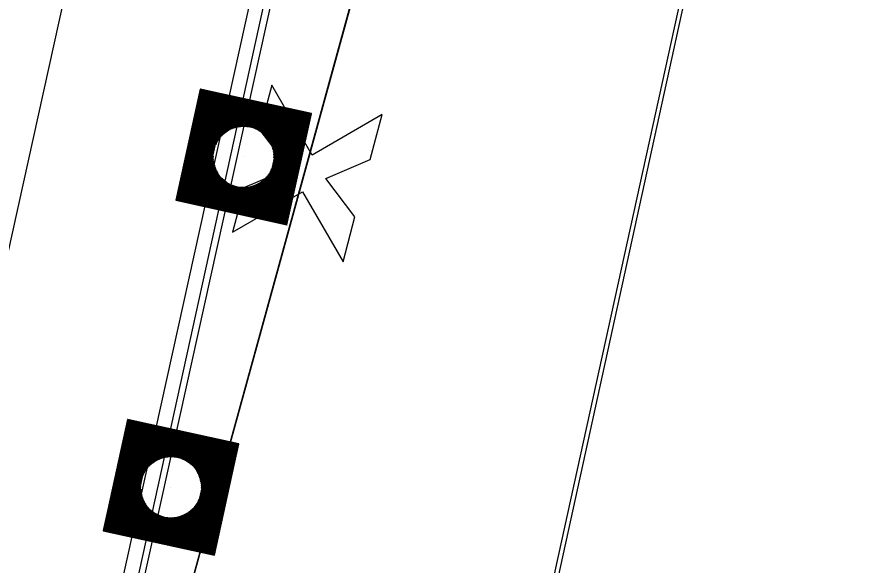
# Model space of a CAD drawing. Extents: x 14104283 to 14120882, y 8635219 to 8671666.
# Drawn here: x 14107630.05 to 14107679.84, y 8638295.3 to 8638327.72 of the extents above; entities that cross this region are included whole.
import ezdxf

# ---------------------------------------------------------------- set-up
doc = ezdxf.new("R2010")
doc.units = 0
for name, color, linetype in [('Cell', 7, 'Continuous'), ('Default', 7, 'Continuous'), ('dsnCellElements', 7, 'Continuous'), ('dsnNonPlotable', 7, 'Continuous'), ('dsnPaintExistingBrokenLaneLineWhite', 7, 'Continuous'), ('dsnPaintExistingDoubleCenterYellow', 7, 'Continuous'), ('dsnPaintExistingEdgeLineRightWhite', 7, 'Continuous'), ('dsnStdLabel', 7, 'Continuous'), ('dsnTapeExistingChannelizingLaneYellow', 7, 'Continuous')]:
    doc.layers.add(name, color=color, linetype=linetype)

msp = doc.modelspace()

# ---------------------------------------------------------------- linework, layer by layer
at = {"layer": 'Cell'}
for p, q in [((14107645.125, 8638323.677), (14107644.418, 8638321.019)), ((14107647.519, 8638319.547), (14107645.125, 8638323.677)), ((14107651.648, 8638321.941), (14107647.519, 8638319.547)), ((14107650.941, 8638319.283), (14107651.648, 8638321.941)), ((14107644.418, 8638321.019), (14107646.142, 8638318.75)), ((14107648.316, 8638318.171), (14107650.941, 8638319.283)), ((14107646.142, 8638318.75), (14107643.518, 8638317.637)), ((14107650.041, 8638315.901), (14107648.316, 8638318.171)), ((14107643.518, 8638317.637), (14107642.811, 8638314.98)), ((14107642.811, 8638314.98), (14107646.94, 8638317.373)), ((14107646.94, 8638317.373), (14107649.334, 8638313.244)), ((14107649.334, 8638313.244), (14107650.041, 8638315.901))]:
    msp.add_line(p, q, dxfattribs=at)
at = {"layer": 'Default'}
msp.add_line((14107707.571, 8638617.247), (14107624.545, 8638241.306), dxfattribs=at)
for points in [[(14107649.225, 8638236.009), (14107625.784, 8638241.158), (14107690.68, 8638477.29), (14107720.435, 8638614.092), (14107731.396, 8638611.426)], [(14107392.916, 8637186.73), (14107369.481, 8637191.905), (14107655.088, 8638485.136), (14107678.523, 8638479.961)]]:
    msp.add_lwpolyline(points, close=True, dxfattribs=at)
at = {"layer": 'dsnCellElements'}
for centre in [(14107643.458, 8638319.436), (14107639.167, 8638299.902)]:
    msp.add_circle(centre, 1.815, dxfattribs=at)
at = {"layer": 'dsnNonPlotable'}
for p, q in [((14107643.436, 8638319.441), (14107643.435, 8638319.437)), ((14107639.145, 8638299.907), (14107639.144, 8638299.903))]:
    msp.add_line(p, q, dxfattribs=at)
at = {"layer": 'dsnPaintExistingBrokenLaneLineWhite'}
msp.add_line((14107381.198, 8637189.318), (14107721.794, 8638731.536), dxfattribs=at)
at = {"layer": 'dsnPaintExistingDoubleCenterYellow'}
msp.add_line((14107435.782, 8637377.61), (14107677.97, 8638480.082), dxfattribs=at)
at = {"layer": 'dsnPaintExistingEdgeLineRightWhite'}
msp.add_line((14107468.786, 8637415.993), (14107828.524, 8639053.566), dxfattribs=at)
at = {"layer": 'dsnStdLabel'}
for points in [[(14107646.021, 8638315.419), (14107647.474, 8638321.999), (14107640.895, 8638323.452), (14107639.442, 8638316.873), (14107646.021, 8638315.419)], [(14107646.018, 8638315.42), (14107647.47, 8638321.996), (14107640.898, 8638323.448), (14107639.446, 8638316.875), (14107646.022, 8638315.423)], [(14107646.014, 8638315.421), (14107647.466, 8638321.993), (14107640.9, 8638323.443), (14107639.45, 8638316.878), (14107646.023, 8638315.426)], [(14107646.012, 8638315.578), (14107647.423, 8638321.966), (14107640.928, 8638323.4), (14107639.494, 8638316.906), (14107646.031, 8638315.462)], [(14107645.984, 8638315.621), (14107647.379, 8638321.938), (14107640.956, 8638323.357), (14107639.537, 8638316.933), (14107646.039, 8638315.497)], [(14107645.956, 8638315.664), (14107647.336, 8638321.911), (14107640.983, 8638323.314), (14107639.58, 8638316.961), (14107646.046, 8638315.533)], [(14107645.929, 8638315.707), (14107647.293, 8638321.883), (14107641.011, 8638323.27), (14107639.623, 8638316.989), (14107646.012, 8638315.578)], [(14107645.901, 8638315.751), (14107647.249, 8638321.855), (14107641.038, 8638323.227), (14107639.667, 8638317.016), (14107645.984, 8638315.621)], [(14107645.874, 8638315.794), (14107647.206, 8638321.828), (14107641.066, 8638323.184), (14107639.71, 8638317.044), (14107645.956, 8638315.664)], [(14107645.846, 8638315.837), (14107647.163, 8638321.8), (14107641.094, 8638323.141), (14107639.753, 8638317.071), (14107645.929, 8638315.707)], [(14107645.818, 8638315.881), (14107647.12, 8638321.773), (14107641.121, 8638323.097), (14107639.797, 8638317.099), (14107645.901, 8638315.751)], [(14107645.791, 8638315.924), (14107647.076, 8638321.745), (14107641.149, 8638323.054), (14107639.84, 8638317.127), (14107645.874, 8638315.794)], [(14107645.763, 8638315.967), (14107647.033, 8638321.717), (14107641.177, 8638323.011), (14107639.883, 8638317.154), (14107645.846, 8638315.837)], [(14107645.736, 8638316.01), (14107646.99, 8638321.69), (14107641.204, 8638322.967), (14107639.926, 8638317.182), (14107645.818, 8638315.881)], [(14107645.708, 8638316.054), (14107646.947, 8638321.662), (14107641.232, 8638322.924), (14107639.97, 8638317.209), (14107645.791, 8638315.924)], [(14107645.68, 8638316.097), (14107646.903, 8638321.634), (14107641.259, 8638322.881), (14107640.013, 8638317.237), (14107645.763, 8638315.967)], [(14107645.653, 8638316.14), (14107646.86, 8638321.607), (14107641.287, 8638322.838), (14107640.056, 8638317.265), (14107645.736, 8638316.01)], [(14107645.625, 8638316.183), (14107646.817, 8638321.579), (14107641.315, 8638322.794), (14107640.099, 8638317.292), (14107645.708, 8638316.054)], [(14107645.597, 8638316.227), (14107646.773, 8638321.552), (14107641.342, 8638322.751), (14107640.143, 8638317.32), (14107645.68, 8638316.097)], [(14107645.57, 8638316.27), (14107646.73, 8638321.524), (14107641.37, 8638322.708), (14107640.186, 8638317.348), (14107645.653, 8638316.14)], [(14107645.542, 8638316.313), (14107646.687, 8638321.496), (14107641.398, 8638322.665), (14107640.229, 8638317.375), (14107645.625, 8638316.183)], [(14107645.515, 8638316.357), (14107646.644, 8638321.469), (14107641.425, 8638322.621), (14107640.273, 8638317.403), (14107645.597, 8638316.227)], [(14107645.487, 8638316.4), (14107646.6, 8638321.441), (14107641.453, 8638322.578), (14107640.316, 8638317.43), (14107645.57, 8638316.27)], [(14107645.459, 8638316.443), (14107646.557, 8638321.414), (14107641.48, 8638322.535), (14107640.359, 8638317.458), (14107645.542, 8638316.313)], [(14107645.432, 8638316.486), (14107646.514, 8638321.386), (14107641.508, 8638322.491), (14107640.402, 8638317.486), (14107645.515, 8638316.357)], [(14107645.404, 8638316.53), (14107646.471, 8638321.358), (14107641.536, 8638322.448), (14107640.446, 8638317.513), (14107645.487, 8638316.4)], [(14107645.376, 8638316.573), (14107646.427, 8638321.331), (14107641.563, 8638322.405), (14107640.489, 8638317.541), (14107645.459, 8638316.443)], [(14107645.349, 8638316.616), (14107646.384, 8638321.303), (14107641.591, 8638322.362), (14107640.532, 8638317.568), (14107645.432, 8638316.486)], [(14107645.321, 8638316.659), (14107646.341, 8638321.275), (14107641.618, 8638322.318), (14107640.576, 8638317.596), (14107645.404, 8638316.53)], [(14107645.294, 8638316.703), (14107646.297, 8638321.248), (14107641.646, 8638322.275), (14107640.619, 8638317.624), (14107645.376, 8638316.573)], [(14107645.266, 8638316.746), (14107646.254, 8638321.22), (14107641.674, 8638322.232), (14107640.662, 8638317.651), (14107645.349, 8638316.616)], [(14107645.238, 8638316.789), (14107646.211, 8638321.193), (14107641.701, 8638322.189), (14107640.705, 8638317.679), (14107645.321, 8638316.659)], [(14107645.211, 8638316.833), (14107646.168, 8638321.165), (14107641.729, 8638322.145), (14107640.749, 8638317.707), (14107645.294, 8638316.703)], [(14107645.183, 8638316.876), (14107646.124, 8638321.137), (14107641.757, 8638322.102), (14107640.792, 8638317.734), (14107645.266, 8638316.746)], [(14107645.156, 8638316.919), (14107646.081, 8638321.11), (14107641.784, 8638322.059), (14107640.835, 8638317.762), (14107645.238, 8638316.789)], [(14107645.128, 8638316.962), (14107646.038, 8638321.082), (14107641.812, 8638322.015), (14107640.878, 8638317.789), (14107645.211, 8638316.833)], [(14107645.1, 8638317.006), (14107645.995, 8638321.054), (14107641.839, 8638321.972), (14107640.922, 8638317.817), (14107645.183, 8638316.876)], [(14107645.073, 8638317.049), (14107645.951, 8638321.027), (14107641.867, 8638321.929), (14107640.965, 8638317.845), (14107645.156, 8638316.919)], [(14107645.045, 8638317.092), (14107645.908, 8638320.999), (14107641.895, 8638321.886), (14107641.008, 8638317.872), (14107645.128, 8638316.962)], [(14107645.017, 8638317.136), (14107645.865, 8638320.972), (14107641.922, 8638321.842), (14107641.052, 8638317.9), (14107645.1, 8638317.006)], [(14107644.99, 8638317.179), (14107645.821, 8638320.944), (14107641.95, 8638321.799), (14107641.095, 8638317.928), (14107645.073, 8638317.049)], [(14107644.962, 8638317.222), (14107645.778, 8638320.916), (14107641.977, 8638321.756), (14107641.138, 8638317.955), (14107645.045, 8638317.092)], [(14107644.935, 8638317.265), (14107645.735, 8638320.889), (14107642.005, 8638321.713), (14107641.181, 8638317.983), (14107645.017, 8638317.136)], [(14107644.907, 8638317.309), (14107645.692, 8638320.861), (14107642.033, 8638321.669), (14107641.225, 8638318.01), (14107644.99, 8638317.179)], [(14107644.879, 8638317.352), (14107645.648, 8638320.834), (14107642.06, 8638321.626), (14107641.268, 8638318.038), (14107644.962, 8638317.222)], [(14107644.852, 8638317.395), (14107645.605, 8638320.806), (14107642.088, 8638321.583), (14107641.311, 8638318.066), (14107644.935, 8638317.265)], [(14107643.508, 8638321.232), (14107642.116, 8638321.539), (14107641.808, 8638320.147)], [(14107643.351, 8638321.229), (14107642.143, 8638321.496), (14107641.876, 8638320.288)], [(14107643.233, 8638321.218), (14107642.171, 8638321.453), (14107641.936, 8638320.391)], [(14107643.134, 8638321.203), (14107642.198, 8638321.41), (14107641.992, 8638320.474)], [(14107643.047, 8638321.185), (14107642.226, 8638321.366), (14107642.045, 8638320.545)], [(14107642.97, 8638321.165), (14107642.254, 8638321.323), (14107642.096, 8638320.607)], [(14107642.899, 8638321.143), (14107642.281, 8638321.28), (14107642.145, 8638320.662)], [(14107642.834, 8638321.121), (14107642.309, 8638321.237), (14107642.193, 8638320.712)], [(14107642.773, 8638321.097), (14107642.337, 8638321.193), (14107642.24, 8638320.757)], [(14107642.716, 8638321.072), (14107642.364, 8638321.15), (14107642.286, 8638320.798)], [(14107642.663, 8638321.047), (14107642.392, 8638321.107), (14107642.332, 8638320.836)], [(14107642.612, 8638321.021), (14107642.419, 8638321.063), (14107642.377, 8638320.871)], [(14107642.564, 8638320.994), (14107642.447, 8638321.02), (14107642.421, 8638320.903)], [(14107642.518, 8638320.967), (14107642.475, 8638320.977), (14107642.465, 8638320.933)], [(14107645.254, 8638319.386), (14107645.562, 8638320.778), (14107644.169, 8638321.086)], [(14107645.252, 8638319.543), (14107645.519, 8638320.751), (14107644.311, 8638321.017)], [(14107645.241, 8638319.661), (14107645.475, 8638320.723), (14107644.414, 8638320.958)], [(14107645.225, 8638319.76), (14107645.432, 8638320.695), (14107644.497, 8638320.902)], [(14107645.207, 8638319.847), (14107645.389, 8638320.668), (14107644.568, 8638320.849)], [(14107645.187, 8638319.924), (14107645.345, 8638320.64), (14107644.629, 8638320.798)], [(14107645.166, 8638319.995), (14107645.302, 8638320.613), (14107644.685, 8638320.749)], [(14107645.143, 8638320.06), (14107645.259, 8638320.585), (14107644.734, 8638320.701)], [(14107645.119, 8638320.121), (14107645.216, 8638320.557), (14107644.779, 8638320.654)], [(14107645.095, 8638320.178), (14107645.172, 8638320.53), (14107644.82, 8638320.607)], [(14107645.069, 8638320.231), (14107645.129, 8638320.502), (14107644.858, 8638320.562)], [(14107645.043, 8638320.282), (14107645.086, 8638320.475), (14107644.893, 8638320.517)], [(14107645.017, 8638320.33), (14107645.042, 8638320.447), (14107644.926, 8638320.473)], [(14107644.99, 8638320.376), (14107644.999, 8638320.419), (14107644.956, 8638320.429)], [(14107641.662, 8638319.486), (14107641.354, 8638318.093), (14107642.747, 8638317.786)], [(14107641.664, 8638319.329), (14107641.398, 8638318.121), (14107642.605, 8638317.854)], [(14107641.675, 8638319.21), (14107641.441, 8638318.148), (14107642.503, 8638317.914)], [(14107641.691, 8638319.111), (14107641.484, 8638318.176), (14107642.419, 8638317.97)], [(14107641.709, 8638319.025), (14107641.528, 8638318.204), (14107642.349, 8638318.022)], [(14107641.729, 8638318.947), (14107641.571, 8638318.231), (14107642.287, 8638318.073)], [(14107641.75, 8638318.877), (14107641.614, 8638318.259), (14107642.232, 8638318.123)], [(14107641.773, 8638318.811), (14107641.657, 8638318.287), (14107642.182, 8638318.171)], [(14107641.797, 8638318.751), (14107641.701, 8638318.314), (14107642.137, 8638318.218)], [(14107641.822, 8638318.694), (14107641.744, 8638318.342), (14107642.096, 8638318.264)], [(14107641.847, 8638318.64), (14107641.787, 8638318.369), (14107642.058, 8638318.31)], [(14107641.873, 8638318.59), (14107641.83, 8638318.397), (14107642.023, 8638318.354)], [(14107641.9, 8638318.542), (14107641.874, 8638318.425), (14107641.991, 8638318.399)], [(14107641.927, 8638318.496), (14107641.917, 8638318.452), (14107641.961, 8638318.443)], [(14107644.741, 8638317.568), (14107644.924, 8638318.397)], [(14107644.769, 8638317.525), (14107644.98, 8638318.48)], [(14107644.797, 8638317.482), (14107645.04, 8638318.583)], [(14107644.824, 8638317.438), (14107645.108, 8638318.724)], [(14107644.398, 8638317.904), (14107644.548, 8638317.871)], [(14107644.548, 8638317.871), (14107644.584, 8638318.036)], [(14107644.576, 8638317.828), (14107644.63, 8638318.074)], [(14107644.603, 8638317.785), (14107644.676, 8638318.115)], [(14107644.631, 8638317.741), (14107644.723, 8638318.16)], [(14107644.658, 8638317.698), (14107644.771, 8638318.209)], [(14107644.686, 8638317.655), (14107644.821, 8638318.264)], [(14107644.714, 8638317.612), (14107644.872, 8638318.326)], [(14107643.408, 8638317.64), (14107644.907, 8638317.309)], [(14107643.565, 8638317.642), (14107644.879, 8638317.352)], [(14107643.684, 8638317.653), (14107644.852, 8638317.395)], [(14107643.783, 8638317.668), (14107644.824, 8638317.438)], [(14107643.869, 8638317.687), (14107644.797, 8638317.482)], [(14107643.947, 8638317.707), (14107644.769, 8638317.525)], [(14107644.017, 8638317.728), (14107644.741, 8638317.568)], [(14107644.083, 8638317.751), (14107644.714, 8638317.612)], [(14107644.143, 8638317.775), (14107644.686, 8638317.655)], [(14107644.2, 8638317.799), (14107644.658, 8638317.698)], [(14107644.254, 8638317.825), (14107644.631, 8638317.741)], [(14107644.304, 8638317.851), (14107644.603, 8638317.785)], [(14107644.352, 8638317.877), (14107644.576, 8638317.828)], [(14107641.73, 8638295.885), (14107643.183, 8638302.465), (14107636.604, 8638303.918), (14107635.15, 8638297.338), (14107641.73, 8638295.885)], [(14107641.727, 8638295.886), (14107643.179, 8638302.462), (14107636.606, 8638303.914), (14107635.155, 8638297.341), (14107641.731, 8638295.889)], [(14107641.723, 8638295.887), (14107643.175, 8638302.459), (14107636.609, 8638303.909), (14107635.159, 8638297.344), (14107641.732, 8638295.892)], [(14107641.72, 8638296.043), (14107643.131, 8638302.432), (14107636.637, 8638303.866), (14107635.202, 8638297.371), (14107641.74, 8638295.928)], [(14107641.693, 8638296.087), (14107643.088, 8638302.404), (14107636.664, 8638303.823), (14107635.246, 8638297.399), (14107641.747, 8638295.963)], [(14107641.665, 8638296.13), (14107643.045, 8638302.376), (14107636.692, 8638303.779), (14107635.289, 8638297.427), (14107641.755, 8638295.999)], [(14107641.638, 8638296.173), (14107643.002, 8638302.349), (14107636.72, 8638303.736), (14107635.332, 8638297.454), (14107641.72, 8638296.043)], [(14107641.61, 8638296.217), (14107642.958, 8638302.321), (14107636.747, 8638303.693), (14107635.376, 8638297.482), (14107641.693, 8638296.087)], [(14107641.582, 8638296.26), (14107642.915, 8638302.294), (14107636.775, 8638303.65), (14107635.419, 8638297.51), (14107641.665, 8638296.13)], [(14107641.555, 8638296.303), (14107642.872, 8638302.266), (14107636.803, 8638303.606), (14107635.462, 8638297.537), (14107641.638, 8638296.173)], [(14107641.527, 8638296.346), (14107642.828, 8638302.238), (14107636.83, 8638303.563), (14107635.505, 8638297.565), (14107641.61, 8638296.217)], [(14107641.5, 8638296.39), (14107642.785, 8638302.211), (14107636.858, 8638303.52), (14107635.549, 8638297.592), (14107641.582, 8638296.26)], [(14107641.472, 8638296.433), (14107642.742, 8638302.183), (14107636.885, 8638303.477), (14107635.592, 8638297.62), (14107641.555, 8638296.303)], [(14107641.444, 8638296.476), (14107642.699, 8638302.155), (14107636.913, 8638303.433), (14107635.635, 8638297.648), (14107641.527, 8638296.346)], [(14107641.417, 8638296.519), (14107642.655, 8638302.128), (14107636.941, 8638303.39), (14107635.678, 8638297.675), (14107641.5, 8638296.39)], [(14107641.389, 8638296.563), (14107642.612, 8638302.1), (14107636.968, 8638303.347), (14107635.722, 8638297.703), (14107641.472, 8638296.433)], [(14107641.361, 8638296.606), (14107642.569, 8638302.073), (14107636.996, 8638303.303), (14107635.765, 8638297.73), (14107641.444, 8638296.476)], [(14107641.334, 8638296.649), (14107642.526, 8638302.045), (14107637.023, 8638303.26), (14107635.808, 8638297.758), (14107641.417, 8638296.519)], [(14107641.306, 8638296.693), (14107642.482, 8638302.017), (14107637.051, 8638303.217), (14107635.852, 8638297.786), (14107641.389, 8638296.563)], [(14107641.279, 8638296.736), (14107642.439, 8638301.99), (14107637.079, 8638303.174), (14107635.895, 8638297.813), (14107641.361, 8638296.606)], [(14107641.251, 8638296.779), (14107642.396, 8638301.962), (14107637.106, 8638303.13), (14107635.938, 8638297.841), (14107641.334, 8638296.649)], [(14107641.223, 8638296.822), (14107642.352, 8638301.935), (14107637.134, 8638303.087), (14107635.981, 8638297.869), (14107641.306, 8638296.693)], [(14107641.196, 8638296.866), (14107642.309, 8638301.907), (14107637.162, 8638303.044), (14107636.025, 8638297.896), (14107641.279, 8638296.736)], [(14107641.168, 8638296.909), (14107642.266, 8638301.879), (14107637.189, 8638303.001), (14107636.068, 8638297.924), (14107641.251, 8638296.779)], [(14107641.14, 8638296.952), (14107642.223, 8638301.852), (14107637.217, 8638302.957), (14107636.111, 8638297.951), (14107641.223, 8638296.822)], [(14107641.113, 8638296.995), (14107642.179, 8638301.824), (14107637.244, 8638302.914), (14107636.154, 8638297.979), (14107641.196, 8638296.866)], [(14107641.085, 8638297.039), (14107642.136, 8638301.796), (14107637.272, 8638302.871), (14107636.198, 8638298.007), (14107641.168, 8638296.909)], [(14107641.058, 8638297.082), (14107642.093, 8638301.769), (14107637.3, 8638302.827), (14107636.241, 8638298.034), (14107641.14, 8638296.952)], [(14107641.03, 8638297.125), (14107642.049, 8638301.741), (14107637.327, 8638302.784), (14107636.284, 8638298.062), (14107641.113, 8638296.995)], [(14107641.002, 8638297.169), (14107642.006, 8638301.714), (14107637.355, 8638302.741), (14107636.328, 8638298.09), (14107641.085, 8638297.039)], [(14107640.975, 8638297.212), (14107641.963, 8638301.686), (14107637.382, 8638302.698), (14107636.371, 8638298.117), (14107641.058, 8638297.082)], [(14107640.947, 8638297.255), (14107641.92, 8638301.658), (14107637.41, 8638302.654), (14107636.414, 8638298.145), (14107641.03, 8638297.125)], [(14107640.92, 8638297.298), (14107641.876, 8638301.631), (14107637.438, 8638302.611), (14107636.457, 8638298.172), (14107641.002, 8638297.169)], [(14107640.892, 8638297.342), (14107641.833, 8638301.603), (14107637.465, 8638302.568), (14107636.501, 8638298.2), (14107640.975, 8638297.212)], [(14107640.864, 8638297.385), (14107641.79, 8638301.576), (14107637.493, 8638302.525), (14107636.544, 8638298.228), (14107640.947, 8638297.255)], [(14107640.837, 8638297.428), (14107641.747, 8638301.548), (14107637.521, 8638302.481), (14107636.587, 8638298.255), (14107640.92, 8638297.298)], [(14107640.809, 8638297.471), (14107641.703, 8638301.52), (14107637.548, 8638302.438), (14107636.63, 8638298.283), (14107640.892, 8638297.342)], [(14107640.781, 8638297.515), (14107641.66, 8638301.493), (14107637.576, 8638302.395), (14107636.674, 8638298.31), (14107640.864, 8638297.385)], [(14107640.754, 8638297.558), (14107641.617, 8638301.465), (14107637.603, 8638302.351), (14107636.717, 8638298.338), (14107640.837, 8638297.428)], [(14107640.726, 8638297.601), (14107641.573, 8638301.437), (14107637.631, 8638302.308), (14107636.76, 8638298.366), (14107640.809, 8638297.471)], [(14107640.699, 8638297.645), (14107641.53, 8638301.41), (14107637.659, 8638302.265), (14107636.804, 8638298.393), (14107640.781, 8638297.515)], [(14107640.671, 8638297.688), (14107641.487, 8638301.382), (14107637.686, 8638302.222), (14107636.847, 8638298.421), (14107640.754, 8638297.558)], [(14107640.643, 8638297.731), (14107641.444, 8638301.355), (14107637.714, 8638302.178), (14107636.89, 8638298.449), (14107640.726, 8638297.601)], [(14107640.616, 8638297.774), (14107641.4, 8638301.327), (14107637.741, 8638302.135), (14107636.933, 8638298.476), (14107640.699, 8638297.645)], [(14107640.588, 8638297.818), (14107641.357, 8638301.299), (14107637.769, 8638302.092), (14107636.977, 8638298.504), (14107640.671, 8638297.688)], [(14107640.561, 8638297.861), (14107641.314, 8638301.272), (14107637.797, 8638302.048), (14107637.02, 8638298.531), (14107640.643, 8638297.731)], [(14107639.217, 8638301.698), (14107637.824, 8638302.005), (14107637.517, 8638300.613)], [(14107639.06, 8638301.695), (14107637.852, 8638301.962), (14107637.585, 8638300.754)], [(14107638.941, 8638301.684), (14107637.88, 8638301.919), (14107637.645, 8638300.857)], [(14107638.842, 8638301.669), (14107637.907, 8638301.875), (14107637.701, 8638300.94)], [(14107638.756, 8638301.651), (14107637.935, 8638301.832), (14107637.753, 8638301.011)], [(14107638.678, 8638301.631), (14107637.962, 8638301.789), (14107637.804, 8638301.073)], [(14107638.608, 8638301.609), (14107637.99, 8638301.746), (14107637.854, 8638301.128)], [(14107638.542, 8638301.586), (14107638.018, 8638301.702), (14107637.902, 8638301.178)], [(14107638.482, 8638301.563), (14107638.045, 8638301.659), (14107637.949, 8638301.223)], [(14107638.425, 8638301.538), (14107638.073, 8638301.616), (14107637.995, 8638301.264)], [(14107638.371, 8638301.513), (14107638.101, 8638301.572), (14107638.041, 8638301.302)], [(14107638.321, 8638301.487), (14107638.128, 8638301.529), (14107638.086, 8638301.337)], [(14107638.273, 8638301.46), (14107638.156, 8638301.486), (14107638.13, 8638301.369)], [(14107640.963, 8638299.852), (14107641.271, 8638301.244), (14107639.878, 8638301.552)], [(14107640.961, 8638300.009), (14107641.227, 8638301.216), (14107640.02, 8638301.483)], [(14107638.227, 8638301.433), (14107638.183, 8638301.443), (14107638.174, 8638301.399)], [(14107640.95, 8638300.127), (14107641.184, 8638301.189), (14107640.122, 8638301.423)], [(14107640.934, 8638300.226), (14107641.141, 8638301.161), (14107640.206, 8638301.368)], [(14107640.916, 8638300.313), (14107641.097, 8638301.134), (14107640.276, 8638301.315)], [(14107640.896, 8638300.39), (14107641.054, 8638301.106), (14107640.338, 8638301.264)], [(14107640.874, 8638300.461), (14107641.011, 8638301.078), (14107640.393, 8638301.215)], [(14107640.852, 8638300.526), (14107640.968, 8638301.051), (14107640.443, 8638301.167)], [(14107640.828, 8638300.587), (14107640.924, 8638301.023), (14107640.488, 8638301.12)], [(14107640.803, 8638300.644), (14107640.881, 8638300.996), (14107640.529, 8638301.073)], [(14107640.778, 8638300.697), (14107640.838, 8638300.968), (14107640.567, 8638301.028)], [(14107640.752, 8638300.748), (14107640.795, 8638300.94), (14107640.602, 8638300.983)], [(14107640.725, 8638300.796), (14107640.751, 8638300.913), (14107640.634, 8638300.939)], [(14107640.698, 8638300.841), (14107640.708, 8638300.885), (14107640.664, 8638300.895)], [(14107637.371, 8638299.951), (14107637.063, 8638298.559), (14107638.456, 8638298.251)], [(14107637.373, 8638299.794), (14107637.106, 8638298.587), (14107638.314, 8638298.32)], [(14107637.384, 8638299.676), (14107637.15, 8638298.614), (14107638.211, 8638298.38)], [(14107637.4, 8638299.577), (14107637.193, 8638298.642), (14107638.128, 8638298.435)], [(14107637.418, 8638299.491), (14107637.236, 8638298.669), (14107638.057, 8638298.488)], [(14107637.438, 8638299.413), (14107637.28, 8638298.697), (14107637.996, 8638298.539)], [(14107637.459, 8638299.342), (14107637.323, 8638298.725), (14107637.94, 8638298.588)], [(14107637.482, 8638299.277), (14107637.366, 8638298.752), (14107637.891, 8638298.636)], [(14107637.506, 8638299.216), (14107637.409, 8638298.78), (14107637.846, 8638298.684)], [(14107637.53, 8638299.16), (14107637.453, 8638298.808), (14107637.805, 8638298.73)], [(14107637.556, 8638299.106), (14107637.496, 8638298.835), (14107637.767, 8638298.775)], [(14107637.582, 8638299.055), (14107637.539, 8638298.863), (14107637.732, 8638298.82)], [(14107637.608, 8638299.007), (14107637.583, 8638298.89), (14107637.699, 8638298.865)], [(14107640.505, 8638297.947), (14107640.749, 8638299.049)], [(14107640.533, 8638297.904), (14107640.817, 8638299.19)], [(14107637.635, 8638298.962), (14107637.626, 8638298.918), (14107637.669, 8638298.908)], [(14107640.257, 8638298.337), (14107640.293, 8638298.501)], [(14107640.284, 8638298.294), (14107640.339, 8638298.539)], [(14107640.312, 8638298.25), (14107640.385, 8638298.581)], [(14107640.34, 8638298.207), (14107640.432, 8638298.626)], [(14107640.367, 8638298.164), (14107640.48, 8638298.675)], [(14107640.395, 8638298.121), (14107640.529, 8638298.73)], [(14107640.422, 8638298.077), (14107640.58, 8638298.792)], [(14107640.45, 8638298.034), (14107640.633, 8638298.863)], [(14107640.478, 8638297.991), (14107640.689, 8638298.946)], [(14107639.117, 8638298.105), (14107640.616, 8638297.774)], [(14107639.274, 8638298.108), (14107640.588, 8638297.818)], [(14107639.392, 8638298.119), (14107640.561, 8638297.861)], [(14107639.491, 8638298.134), (14107640.533, 8638297.904)], [(14107639.578, 8638298.152), (14107640.505, 8638297.947)], [(14107639.655, 8638298.172), (14107640.478, 8638297.991)], [(14107639.726, 8638298.194), (14107640.45, 8638298.034)], [(14107639.791, 8638298.217), (14107640.422, 8638298.077)], [(14107639.852, 8638298.24), (14107640.395, 8638298.121)], [(14107639.909, 8638298.265), (14107640.367, 8638298.164)], [(14107639.962, 8638298.29), (14107640.34, 8638298.207)], [(14107640.013, 8638298.316), (14107640.312, 8638298.25)], [(14107640.061, 8638298.343), (14107640.284, 8638298.294)], [(14107640.107, 8638298.37), (14107640.257, 8638298.337)]]:
    msp.add_lwpolyline(points, dxfattribs=at)
at = {"layer": 'dsnTapeExistingChannelizingLaneYellow'}
msp.add_line((14107690.68, 8638477.29), (14107625.689, 8638240.725), dxfattribs=at)

doc.saveas('drawing.dxf')
